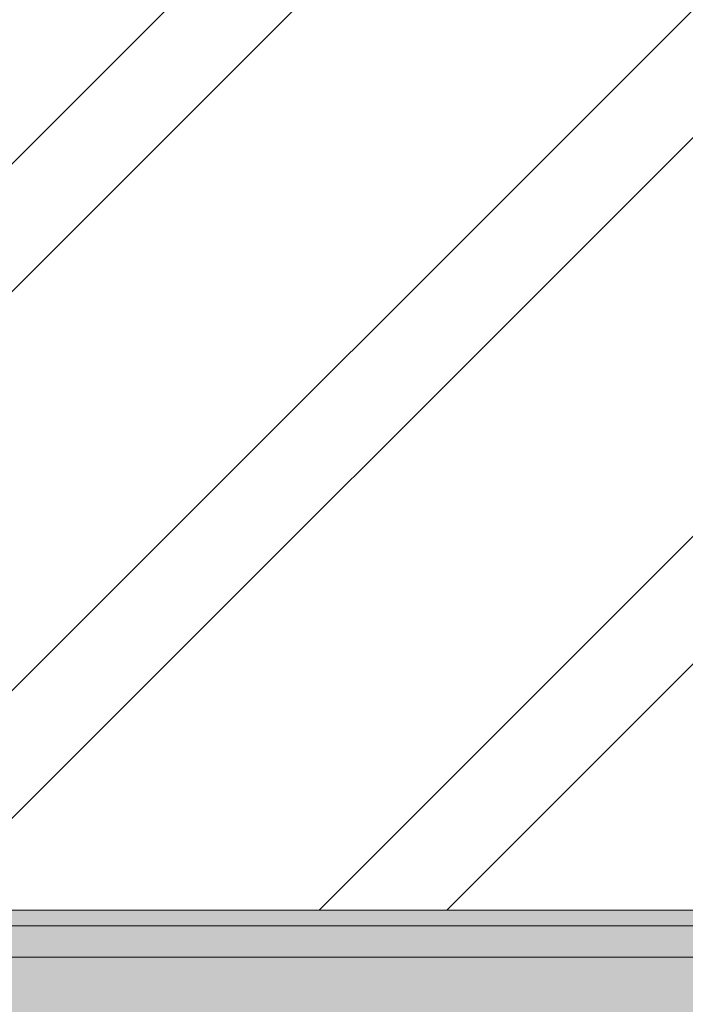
# Model space of a CAD drawing. Header units: millimetres. Extents: x -62758 to 78208, y -26429 to 33271.
# Tile 848 of 1056: x -10294 to -9659, y 28624 to 29565. Entities that reach past the tile are written whole.
import ezdxf

# ---------------------------------------------------------------- set-up
doc = ezdxf.new("R2010")
doc.units = ezdxf.units.MM
for name, color, linetype, lineweight in [('A-FLOR', 192, 'Continuous', 18), ('A-WALL', 113, 'Continuous', 18), ('A-WALL-PATT', 111, 'Continuous', 25)]:
    doc.layers.add(name, color=color, linetype=linetype, lineweight=lineweight)

# ---------------------------------------------------------------- blocks, each defined once
blk = doc.blocks.new('BE-PMSa-MOD-ARQ-ESCOLA-EX-000-R_0056_rvt-1-PLANTA DE IMPERMEABILIZAÇÃO - TÉRREO')
at = {"layer": 'A-WALL'}
blk.add_hatch(color=7, dxfattribs=at).paths.add_polyline_path([(-7369.55, 28699.38), (-7369.55, 28714.38), (-10707.05, 28714.38), (-10707.05, 28699.38), (-7498.55, 28699.38)])
at = {"layer": 'A-WALL', "lineweight": 5}
blk.add_hatch(color=9, dxfattribs=at).paths.add_polyline_path([(-10737.05, 28669.38), (-7354.55, 28669.78), (-7354.55, 28699.38), (-10737.05, 28699.38), (-10737.05, 28673.88)])
at = {"layer": 'A-WALL-PATT', "lineweight": 5}
blk.add_hatch(color=251, dxfattribs=at).paths.add_polyline_path([(-10736.77, 28579.38), (-7324.55, 28579.38), (-7324.55, 28669.38), (-10827.05, 28669.38), (-10827.01, 28579.38), (-10737.05, 28579.38)])
at = {"layer": 'A-WALL', "color": 90, "lineweight": 9}
blk.add_line((-7369.55, 28714.38), (-10692.05, 28714.38), dxfattribs=at)
at = {"layer": 'A-WALL', "color": 130, "lineweight": 5}
for p, q in [((-10707.05, 28699.38), (-7369.55, 28699.38)), ((-10737.05, 28669.38), (-7369.55, 28669.38))]:
    blk.add_line(p, q, dxfattribs=at)

msp = doc.modelspace()

# ---------------------------------------------------------------- hatches: boundary and pattern name
at = {"layer": 'A-FLOR'}
h = msp.add_hatch(dxfattribs=at)
h.set_pattern_fill('FP_1', color=4, style=0, pattern_type=2)
h.set_pattern_definition([(45, (0, 0), (-251.447, 251.447), []), (45, (0, 381), (-251.447, 251.447), [])])
h.paths.add_polyline_path([(-8581.9, 28714.38), (-7369.55, 28714.38), (-7369.55, 29485.22), (-7498.55, 29485.22), (-7498.55, 29719.06), (-10584.55, 29719.06), (-10584.55, 29509.72), (-10692.05, 29509.72), (-10692.05, 28714.38), (-9643.84, 28714.38)])

# ---------------------------------------------------------------- block references
at = {"lineweight": 5}
msp.add_blockref('BE-PMSa-MOD-ARQ-ESCOLA-EX-000-R_0056_rvt-1-PLANTA DE IMPERMEABILIZAÇÃO - TÉRREO', (0, 0), dxfattribs=at)

doc.saveas('drawing.dxf')
